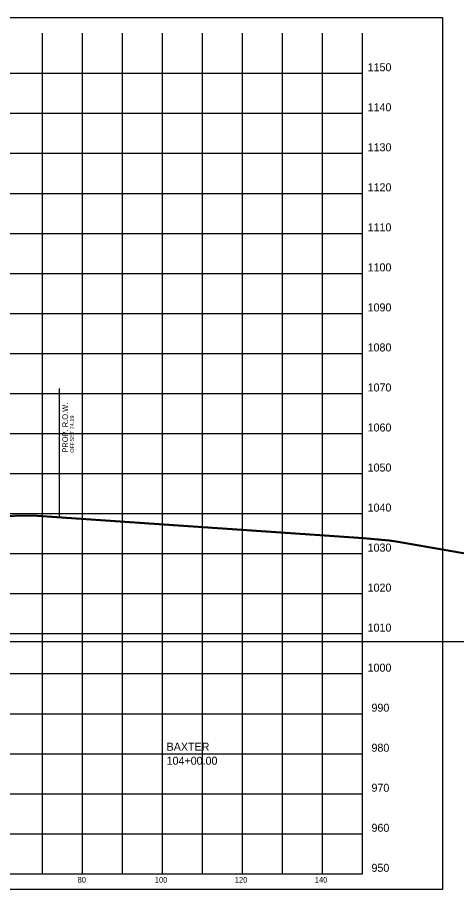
# Model space of a CAD drawing. Extents: x 5868 to 6683, y 2883 to 19120.
# Drawn here: x 6257.5 to 6367.3, y 6883.1 to 7101 of the extents above; entities that cross this region are included whole.
import ezdxf

# ---------------------------------------------------------------- set-up
doc = ezdxf.new("R2010")
doc.units = 0
for name, color, linetype in [('DESIGN - ROW - Right-of-Way and Easement Labels', 7, 'Continuous'), ('DESIGN - ROW - Right-of-Way Linework', 7, 'Continuous'), ('DESIGN - SHEET - Corner Text', 7, 'Continuous'), ('DESIGN - SHEET - Light Grid', 7, 'Continuous'), ('DESIGN - SHEET - Linework', 7, 'Continuous'), ('DESIGN - SHEET - Plot Shape', 7, 'Continuous'), ('DESIGN - TYPICAL - Warning Text', 7, 'Continuous'), ('SURVEY - GROUND - Bottom of Topsoil Layer', 7, 'Continuous'), ('SURVEY - GROUND - Top of Ground', 7, 'Continuous')]:
    doc.layers.add(name, color=color, linetype=linetype)

msp = doc.modelspace()

# ---------------------------------------------------------------- linework, layer by layer
at = {"layer": 'DESIGN - ROW - Right-of-Way Linework'}
msp.add_line((6267.97, 6976.28), (6267.97, 7008.28), dxfattribs=at)
at = {"layer": 'DESIGN - SHEET - Light Grid'}
msp.add_line((6193.78, 6945.07), (6493.78, 6945.07), dxfattribs=at)
at = {"layer": 'DESIGN - SHEET - Linework'}
for p, q in [((6263.78, 6887.07), (6263.78, 7097.07)), ((6273.78, 6887.07), (6273.78, 7097.07)), ((6283.78, 6887.07), (6283.78, 7097.07)), ((6293.78, 6887.07), (6293.78, 7097.07)), ((6303.78, 6887.07), (6303.78, 7097.07)), ((6313.78, 6887.07), (6313.78, 7097.07)), ((6323.78, 6887.07), (6323.78, 7097.07)), ((6333.78, 6887.07), (6333.78, 7097.07)), ((6043.78, 7087.07), (6343.78, 7087.07)), ((6043.78, 7077.07), (6343.78, 7077.07)), ((6043.78, 7067.07), (6343.78, 7067.07)), ((6043.78, 7057.07), (6343.78, 7057.07)), ((6043.78, 7047.07), (6343.78, 7047.07)), ((6043.78, 7037.07), (6343.78, 7037.07)), ((6043.78, 7027.07), (6343.78, 7027.07)), ((6043.78, 7017.07), (6343.78, 7017.07)), ((6043.78, 7007.07), (6343.78, 7007.07)), ((6043.78, 6997.07), (6343.78, 6997.07)), ((6043.78, 6987.07), (6343.78, 6987.07)), ((6043.78, 6977.07), (6343.78, 6977.07)), ((6043.78, 6967.07), (6343.78, 6967.07)), ((6043.78, 6957.07), (6343.78, 6957.07)), ((6043.78, 6947.07), (6343.78, 6947.07)), ((6043.78, 6937.07), (6343.78, 6937.07)), ((6043.78, 6927.07), (6343.78, 6927.07)), ((6043.78, 6917.07), (6343.78, 6917.07)), ((6043.78, 6907.07), (6343.78, 6907.07)), ((6043.78, 6897.07), (6343.78, 6897.07))]:
    msp.add_line(p, q, dxfattribs=at)
msp.add_lwpolyline([(6043.78, 7097.07), (6043.78, 6887.07), (6343.78, 6887.07), (6343.78, 7097.07)], dxfattribs=at)
at = {"layer": 'DESIGN - SHEET - Plot Shape'}
msp.add_lwpolyline([(6023.78, 7101.01), (6363.78, 7101.01), (6363.78, 6883.13), (6023.78, 6883.13)], close=True, dxfattribs=at)
at = {"layer": 'SURVEY - GROUND - Bottom of Topsoil Layer'}
for p, q in [((6240.69, 6976.15), (6261.29, 6976.48)), ((6261.29, 6976.48), (6343.98, 6970.82)), ((6343.98, 6970.82), (6350.39, 6970.24)), ((6350.39, 6970.24), (6352.21, 6969.97)), ((6352.21, 6969.97), (6404.25, 6960.92))]:
    msp.add_line(p, q, dxfattribs=at)
at = {"layer": 'SURVEY - GROUND - Top of Ground'}
msp.add_lwpolyline([(6133.33, 6967.39), (6152.75, 6970.39), (6172.18, 6971.86), (6176.52, 6972.25), (6183.3, 6972.62), (6183.82, 6972.68), (6190.32, 6972.75), (6193.78, 6972.76), (6194.17, 6972.77), (6198.68, 6972.68), (6204.53, 6972.53), (6207.07, 6971.73), (6209.03, 6971.21), (6216.07, 6973.28), (6225.33, 6976), (6240.69, 6976.4), (6261.29, 6976.73), (6343.98, 6971.07), (6350.39, 6970.49), (6352.21, 6970.22), (6404.25, 6961.17)], dxfattribs=at)

# ---------------------------------------------------------------- texts
at = {"layer": 'DESIGN - ROW - Right-of-Way and Easement Labels'}
for s, height, p in [('PROP. R.O.W.', 1.4, (6270.12, 6992.28)), ('OFFSET 74.19', 1, (6271.62, 6992.28))]:
    msp.add_text(s, height=height, rotation=90, dxfattribs=at).set_placement(p)
at = {"layer": 'DESIGN - SHEET - Corner Text'}
for s, height, p in [('1150', 2, (6345.03, 7087.57)), ('1140', 2, (6345.03, 7077.57)), ('1130', 2, (6345.03, 7067.57)), ('1120', 2, (6345.03, 7057.57)), ('1110', 2, (6345.03, 7047.57)), ('1100', 2, (6345.03, 7037.57)), ('1090', 2, (6345.03, 7027.57)), ('1080', 2, (6345.03, 7017.57)), ('1070', 2, (6345.03, 7007.57)), ('1060', 2, (6345.03, 6997.57)), ('1050', 2, (6345.03, 6987.57)), ('1040', 2, (6345.03, 6977.57)), ('1030', 2, (6345.03, 6967.57)), ('1020', 2, (6345.03, 6957.57)), ('1010', 2, (6345.03, 6947.57)), ('1000', 2, (6345.03, 6937.57)), ('990', 2, (6346, 6927.57)), ('980', 2, (6346, 6917.57)), ('970', 2, (6346, 6907.57)), ('960', 2, (6346, 6897.57)), ('950', 2, (6346, 6887.57)), ('80', 1.4, (6272.52, 6884.87)), ('100', 1.4, (6291.84, 6884.87)), ('120', 1.4, (6311.84, 6884.87)), ('140', 1.4, (6331.84, 6884.87))]:
    msp.add_text(s, height=height, dxfattribs=at).set_placement(p)
at = {"layer": 'DESIGN - TYPICAL - Warning Text'}
for s, p in [('BAXTER', (6294.78, 6917.82)), ('104+00.00', (6294.78, 6914.32))]:
    msp.add_text(s, height=2, dxfattribs=at).set_placement(p)

doc.saveas('drawing.dxf')
